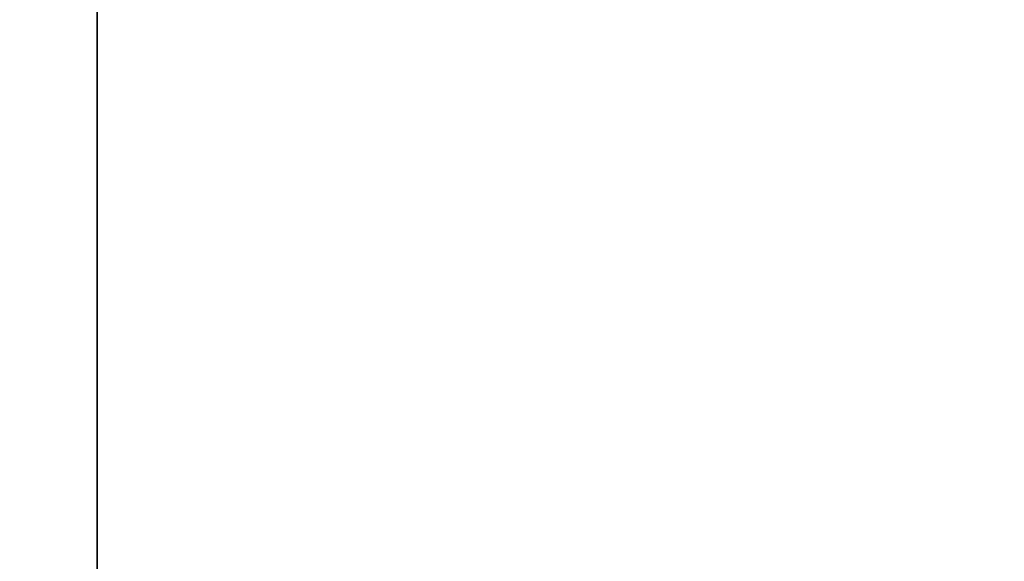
# Model space of a CAD drawing. Extents: x 0 to 80, y 0 to 80.
# Tile 571 of 656: x 9.61803 to 9.62509, y 35.41451 to 35.4184. Entities that reach past the tile are written whole.
import ezdxf

# ---------------------------------------------------------------- set-up
doc = ezdxf.new("R2010")
doc.units = 0
doc.header["$LTSCALE"] = 25.4
doc.layers.get('0').update_dxf_attribs({"color": 13, "linetype": 'CONTINUOUS'})

# ---------------------------------------------------------------- blocks, each defined once
blk = doc.blocks.new('ORBIT-I-KINKIET-20-7806-78')
at = {"color": 7}
blk.add_line((26.0152035, 35.64608, 345.0435486), (26.0152035, 35.7683601, 345.0435486), dxfattribs=at)
mesh = blk.add_polyface(dxfattribs=at)
corners = [(26.4027424, 35.64608, 302.3838806), (25.6784382, 35.7683601, 302.7523499), (26.4027424, 35.7683601, 302.3838806)]
mesh.append_faces([[corners[k] for k in face] for face in [(0, 1, 2)]], dxfattribs={"color": 7})
mesh = blk.add_polyface(dxfattribs=at)
corners = [(26.4027424, 35.64608, 302.3838806), (25.6784382, 35.64608, 302.7523499), (25.6784382, 35.7683601, 302.7523499)]
mesh.append_faces([[corners[k] for k in face] for face in [(0, 1, 2)]], dxfattribs={"color": 7})
mesh = blk.add_polyface(dxfattribs=at)
corners = [(26.0152035, 35.7683601, 345.0435486), (26.0152035, 35.64608, 345.0435486), (26.1351299, 35.7683601, 345.893158)]
mesh.append_faces([[corners[k] for k in face] for face in [(0, 1, 2)]], dxfattribs={"color": 7})
mesh = blk.add_polyface(dxfattribs=at)
corners = [(26.1351299, 35.7683601, 345.893158), (26.0152035, 35.64608, 345.0435486), (26.1351299, 35.64608, 345.893158)]
mesh.append_faces([[corners[k] for k in face] for face in [(0, 1, 2)]], dxfattribs={"color": 7})

msp = doc.modelspace()

# ---------------------------------------------------------------- block references
at = {"color": 0}
msp.add_blockref('ORBIT-I-KINKIET-20-7806-78', (-16.3966141, -0.3460782, -57.5), dxfattribs=at)

doc.saveas('drawing.dxf')
